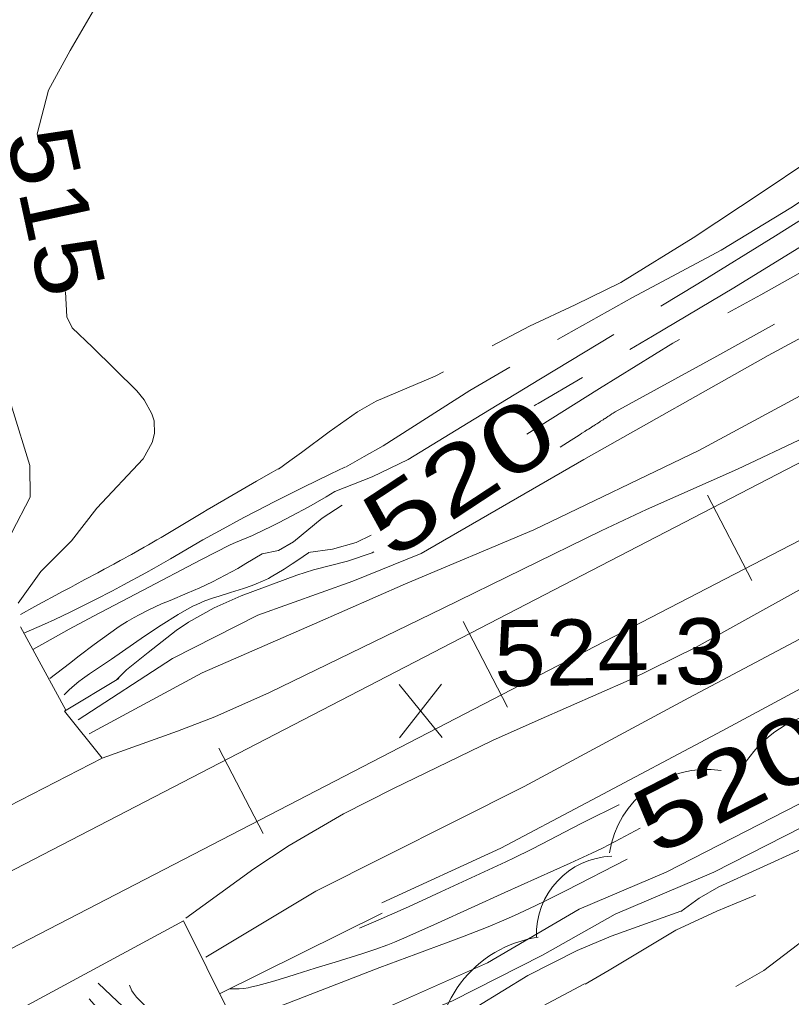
# Model space of a CAD drawing. Extents: x 2361284 to 2366480, y 6976556 to 6985346.
# Drawn here: x 2364027 to 2364083.1, y 6978587.5 to 6978658.6 of the extents above; entities that cross this region are included whole.
import ezdxf
from ezdxf.enums import TextEntityAlignment as Align

# ---------------------------------------------------------------- set-up
doc = ezdxf.new("R2010")
doc.units = 0
doc.header["$LTSCALE"] = 1.9
for name, color, linetype, lineweight in [('12', 7, 'Continuous', 13), ('13', 7, 'Continuous', 13), ('16', 7, 'Continuous', 13), ('20', 7, 'Continuous', 13), ('22', 7, 'Continuous', 13), ('29', 7, 'Continuous', 13), ('8', 7, 'Continuous', 13)]:
    doc.layers.add(name, color=color, linetype=linetype, lineweight=lineweight)

msp = doc.modelspace()

# ---------------------------------------------------------------- linework, layer by layer
at = {"layer": '12'}
for p, q in [((2364057.668, 6978606.373), (2364054.551, 6978610.224)), ((2364054.588, 6978606.344), (2364057.631, 6978610.253))]:
    msp.add_line(p, q, dxfattribs=at)
for points in [[(2363994.772, 6978655.386), (2363998.912, 6978656.515), (2364005.342, 6978658.596), (2364013.176, 6978660.491), (2364020.796, 6978662.522), (2364026.973, 6978663.851), (2364030.753, 6978663.877), (2364032.68, 6978663.175), (2364033.366, 6978662.542), (2364033.351, 6978660.992), (2364030.655, 6978656.297), (2364029.062, 6978653.432), (2364028.253, 6978650.253), (2364028.369, 6978649.604)], [(2364030.312, 6978638.762), (2364030.41, 6978636.957), (2364030.797, 6978636.156), (2364032.27, 6978634.75), (2364035.482, 6978631.572), (2364036.029, 6978630.906), (2364036.572, 6978629.904), (2364036.742, 6978629.393), (2364036.773, 6978628.464), (2364036.605, 6978627.817), (2364035.939, 6978626.625), (2364032.572, 6978623.033), (2364030.734, 6978620.665), (2364028.525, 6978618.444), (2364026.877, 6978616.128)], [(2364047.973, 6978619.799), (2364047.187, 6978619.252), (2364046.789, 6978618.988), (2364046.185, 6978618.603), (2364045.261, 6978618.053), (2364045.047, 6978617.935), (2364044.611, 6978617.721), (2364044.163, 6978617.529), (2364043.86, 6978617.412), (2364043.244, 6978617.198), (2364042.306, 6978616.905), (2364041.471, 6978616.65), (2364041.057, 6978616.515), (2364040.443, 6978616.295), (2364039.844, 6978616.045), (2364039.552, 6978615.906), (2364039.123, 6978615.674), (2364038.497, 6978615.301), (2364037.265, 6978614.528), (2364036.051, 6978613.725), (2364033.646, 6978612.072), (2364032.052, 6978611), (2364031.534, 6978610.628), (2364031.28, 6978610.434), (2364030.789, 6978610.024), (2364030.552, 6978609.806), (2364030.211, 6978609.459)], [(2364042.245, 6978588.103), (2364042.918, 6978588.1), (2364043.254, 6978588.121), (2364043.588, 6978588.17), (2364043.754, 6978588.207), (2364044.287, 6978588.345), (2364045.341, 6978588.635), (2364046.385, 6978588.94), (2364047.077, 6978589.152), (2364048.46, 6978589.592), (2364049.905, 6978590.047), (2364051.832, 6978590.646), (2364052.788, 6978590.964), (2364053.735, 6978591.306), (2364054.204, 6978591.49), (2364054.9, 6978591.783), (2364057.349, 6978592.877), (2364062.23, 6978595.093), (2364066.973, 6978597.228), (2364068.546, 6978597.957), (2364069.329, 6978598.331), (2364070.252, 6978598.796), (2364072.076, 6978599.767)], [(2364032.021, 6978587.366), (2364034.943, 6978584.053), (2364036.901, 6978582.181), (2364037.77, 6978581.5), (2364039.609, 6978580.277), (2364041.028, 6978579.45), (2364043.991, 6978578.028), (2364045.984, 6978577.311), (2364047.007, 6978577.121), (2364048.012, 6978577.112), (2364048.498, 6978577.191), (2364050.21, 6978577.757), (2364051.325, 6978578.289), (2364053.466, 6978579.588), (2364057.817, 6978582.72), (2364062.68, 6978585.617), (2364068.023, 6978588.458)]]:
    msp.add_lwpolyline(points, dxfattribs=at)
at = {"layer": '13'}
for points in [[(2364316.907, 6978749.303), (2364313.473, 6978747.58), (2364304.173, 6978743.362), (2364291.676, 6978737.742), (2364273.995, 6978728.114), (2364260.412, 6978721.104), (2364242.99, 6978711.738), (2364226.685, 6978703.713), (2364208.352, 6978694.457), (2364190.207, 6978685.475), (2364168.479, 6978674.628), (2364150.769, 6978665.128), (2364132.758, 6978655.598), (2364116.035, 6978647.397), (2364101.248, 6978639.726), (2364087.697, 6978633.368), (2364076.324, 6978627.239), (2364064.329, 6978621.474), (2364055.005, 6978617.546), (2364048.402, 6978614.643), (2364040.227, 6978611.065), (2364032.027, 6978606.637)], [(2364320.846, 6978741.031), (2364317.59, 6978739.54), (2364310.146, 6978735.718), (2364301.969, 6978731.13), (2364295.123, 6978727.505), (2364285.873, 6978722.206), (2364276.399, 6978717.277), (2364262.941, 6978709.688), (2364252.425, 6978703.897), (2364240.292, 6978696.902), (2364227.251, 6978690.538), (2364214.992, 6978683.981), (2364202.477, 6978677.171), (2364186.695, 6978668.74), (2364170.8, 6978660.879), (2364156.681, 6978653.385), (2364138.204, 6978643.408), (2364121.923, 6978633.953), (2364110.521, 6978627.734), (2364094.521, 6978619.291), (2364075.604, 6978609.261), (2364063.636, 6978602.807), (2364048.497, 6978595.203), (2364040.513, 6978590.407)], [(2364271.539, 6978729.88), (2364252.804, 6978721.862), (2364234.916, 6978714.261), (2364211.606, 6978701.559), (2364192.514, 6978691.066), (2364173.944, 6978680.48), (2364159.698, 6978673.554), (2364139.756, 6978664.253), (2364125.053, 6978657.144), (2364118.707, 6978653.514), (2364104.067, 6978646.083), (2364092.095, 6978639.919), (2364081.369, 6978634.147), (2364067.98, 6978626.579), (2364056.145, 6978619.746), (2364051.183, 6978617.739), (2364044.277, 6978615.273), (2364038.087, 6978612.114), (2364031.238, 6978607.659)], [(2364301.264, 6978725.323), (2364290.21, 6978719.437), (2364278.454, 6978712.585), (2364264.992, 6978705.397), (2364245.94, 6978695.915), (2364230.683, 6978687.12), (2364211.127, 6978677.274), (2364191.552, 6978667.116), (2364174.308, 6978657.983), (2364160.441, 6978650.12), (2364138.84, 6978638.584), (2364124.005, 6978630.643), (2364117.793, 6978627.583), (2364100.712, 6978619.27), (2364088.197, 6978612.321), (2364078.027, 6978606.854), (2364068.178, 6978601.63), (2364061.939, 6978598.331), (2364053.285, 6978594.358)], [(2364025.43, 6978612.634), (2364024.426, 6978613.035), (2364020.236, 6978615.195), (2364019.942, 6978616.582), (2364022.573, 6978618.647), (2364026.408, 6978621.264), (2364027.744, 6978623.847), (2364027.712, 6978626.136), (2364026.422, 6978630.315), (2364025.312, 6978634.484), (2364024.307, 6978639.265), (2364022.685, 6978645.78), (2364020.785, 6978649.992), (2364018.382, 6978655.58), (2364017.091, 6978656.667), (2364013.497, 6978657.214), (2364007.658, 6978656.948), (2364001.569, 6978654.69), (2363998.542, 6978653.341)], [(2364128.756, 6978651.649), (2364127.023, 6978650.923), (2364121.043, 6978648.145), (2364118.102, 6978646.657), (2364108.162, 6978641.352), (2364099.355, 6978636.728), (2364094.254, 6978633.892), (2364087.5, 6978630.023), (2364084.066, 6978628.193), (2364079.15, 6978625.868), (2364072.514, 6978622.938), (2364069.23, 6978621.401), (2364057.753, 6978615.772), (2364045.141, 6978609.641), (2364041.156, 6978607.882), (2364038.449, 6978606.828), (2364032.964, 6978604.875)], [(2364042.263, 6978586.203), (2364043.908, 6978584.609), (2364047.058, 6978584.569), (2364053.349, 6978586.588), (2364060.968, 6978589.991), (2364067.641, 6978593.895), (2364073.966, 6978596.585), (2364085.53, 6978602.525), (2364100.286, 6978610.396), (2364109.839, 6978615.367), (2364122.301, 6978621.526), (2364134.064, 6978627.578), (2364142.174, 6978631.826), (2364160.898, 6978639.943), (2364175.49, 6978647.282)], [(2364132.51, 6978643.754), (2364129.975, 6978641.846), (2364128.617, 6978641.037), (2364118.094, 6978635.866), (2364110.581, 6978631.956), (2364099.946, 6978626.123), (2364087.183, 6978619.062), (2364076.129, 6978612.946), (2364071.277, 6978610.53), (2364064.642, 6978607.635), (2364061.344, 6978606.145), (2364054.101, 6978602.645), (2364050.514, 6978600.812), (2364046.548, 6978598.514), (2364043.999, 6978596.829), (2364039.046, 6978593.223)], [(2364070.258, 6978630.052), (2364070.111, 6978629.954), (2364070.013, 6978629.889), (2364069.882, 6978629.803), (2364069.816, 6978629.759), (2364069.718, 6978629.695), (2364069.587, 6978629.609), (2364069.521, 6978629.566), (2364069.455, 6978629.523), (2364069.367, 6978629.466), (2364069.324, 6978629.438), (2364069.192, 6978629.352), (2364069.104, 6978629.296), (2364068.987, 6978629.22), (2364068.928, 6978629.182), (2364068.829, 6978629.119), (2364068.697, 6978629.034), (2364068.631, 6978628.992), (2364068.433, 6978628.865), (2364068.3, 6978628.781), (2364068.212, 6978628.725), (2364068.094, 6978628.65), (2364068.035, 6978628.613), (2364067.837, 6978628.487), (2364067.704, 6978628.403), (2364067.438, 6978628.235), (2364067.04, 6978627.985), (2364066.508, 6978627.65), (2364066.242, 6978627.483)], [(2364040.349, 6978584.585), (2364041.366, 6978583.823), (2364044.159, 6978583.48), (2364051.251, 6978584.218), (2364058.424, 6978587.217), (2364064.973, 6978590.539), (2364070.255, 6978593.529), (2364077.415, 6978596.588), (2364087.737, 6978601.836), (2364093.655, 6978605.152), (2364106.768, 6978611.257), (2364120.233, 6978618.106), (2364131.446, 6978624.173), (2364138.156, 6978627.337)], [(2364027.045, 6978615.32), (2364028.076, 6978615.88), (2364030.139, 6978616.999), (2364030.664, 6978617.282), (2364031.014, 6978617.47), (2364031.716, 6978617.845), (2364032.652, 6978618.343), (2364033.12, 6978618.593), (2364033.82, 6978618.971), (2364034.285, 6978619.224), (2364034.518, 6978619.352), (2364034.866, 6978619.544), (2364035.098, 6978619.674), (2364035.562, 6978619.936), (2364036.023, 6978620.2), (2364036.33, 6978620.378), (2364036.943, 6978620.737), (2364037.248, 6978620.918), (2364037.858, 6978621.281), (2364039.076, 6978622.009), (2364039.686, 6978622.373), (2364040.296, 6978622.735), (2364040.602, 6978622.915), (2364041.062, 6978623.183), (2364043.152, 6978624.396), (2364044.197, 6978625.002), (2364045.243, 6978625.606), (2364045.766, 6978625.908)], [(2364027.278, 6978613.962), (2364028.785, 6978614.61), (2364029.532, 6978614.947), (2364030.643, 6978615.474), (2364032.493, 6978616.401), (2364033.717, 6978617.034), (2364034.53, 6978617.463), (2364036.147, 6978618.336), (2364036.745, 6978618.668), (2364037.931, 6978619.35), (2364040.295, 6978620.729), (2364041.489, 6978621.397), (2364043.27, 6978622.353), (2364044.164, 6978622.823), (2364045.511, 6978623.519), (2364047.542, 6978624.541), (2364049.586, 6978625.536), (2364050.614, 6978626.024)], [(2364049.881, 6978624.247), (2364049.255, 6978623.87), (2364047.988, 6978623.143), (2364046.703, 6978622.449), (2364045.838, 6978622.002), (2364045.258, 6978621.711), (2364044.091, 6978621.142), (2364043.891, 6978621.05), (2364043.484, 6978620.88), (2364042.667, 6978620.55), (2364042.268, 6978620.365), (2364040.142, 6978619.278), (2364035.91, 6978617.064), (2364032.349, 6978615.189), (2364030.577, 6978614.235), (2364028.815, 6978613.258), (2364027.939, 6978612.758)], [(2364044.595, 6978619.727), (2364043.417, 6978619.009), (2364042.82, 6978618.663), (2364041.914, 6978618.165), (2364040.993, 6978617.693), (2364040.526, 6978617.468), (2364040.068, 6978617.257), (2364039.142, 6978616.858), (2364037.903, 6978616.339), (2364037.287, 6978616.073), (2364036.373, 6978615.648), (2364035.66, 6978615.289), (2364035.308, 6978615.101), (2364034.788, 6978614.806), (2364034.282, 6978614.486), (2364034.036, 6978614.316), (2364032.393, 6978613.118), (2364031.311, 6978612.305), (2364030.594, 6978611.758), (2364029.169, 6978610.65)], [(2364052.723, 6978619.874), (2364052.583, 6978619.803), (2364050.787, 6978619.181), (2364048.321, 6978618.552), (2364047.108, 6978618.171), (2364043.076, 6978616.663), (2364041.115, 6978615.79), (2364039.236, 6978614.755), (2364038.337, 6978614.157), (2364036.313, 6978612.538), (2364034.746, 6978611.283), (2364034.021, 6978610.556)], [(2364070.549, 6978601.473), (2364070.519, 6978601.462), (2364069.595, 6978601.025), (2364068.983, 6978600.725), (2364067.767, 6978600.108), (2364066.557, 6978599.478), (2364064.945, 6978598.636), (2364064.135, 6978598.222), (2364062.914, 6978597.616), (2364062.298, 6978597.324), (2364057.591, 6978595.14), (2364055.228, 6978594.068), (2364052.855, 6978593.017), (2364051.663, 6978592.503)], [(2364042.12, 6978586.492), (2364042.517, 6978586.389), (2364042.717, 6978586.352), (2364043.017, 6978586.319), (2364043.314, 6978586.32), (2364043.462, 6978586.334), (2364044.061, 6978586.424), (2364044.361, 6978586.477), (2364044.811, 6978586.568), (2364045.481, 6978586.732), (2364046.141, 6978586.936), (2364046.465, 6978587.053), (2364053.15, 6978589.647), (2364055.774, 6978590.626), (2364058.109, 6978591.489), (2364059.274, 6978591.929), (2364061.013, 6978592.612), (2364062.166, 6978593.095), (2364062.928, 6978593.431), (2364064.439, 6978594.132), (2364065.189, 6978594.495), (2364066.681, 6978595.239), (2364071.127, 6978597.528)], [(2364032.68, 6978588.512), (2364034.074, 6978587.165), (2364037.009, 6978584.455), (2364038.562, 6978583.147), (2364039.075, 6978582.773), (2364040.179, 6978582.175), (2364041.358, 6978581.735), (2364043.802, 6978581.126), (2364046.605, 6978580.685), (2364048.02, 6978580.686), (2364049.387, 6978580.93), (2364050.04, 6978581.166), (2364052.289, 6978582.224), (2364056.629, 6978584.62), (2364063.897, 6978589.069), (2364067.494, 6978590.875), (2364069.956, 6978591.928), (2364075.022, 6978593.745)], [(2364040.349, 6978584.585), (2364040.167, 6978584.543), (2364040.045, 6978584.524), (2364039.802, 6978584.51), (2364039.681, 6978584.514), (2364039.438, 6978584.542), (2364039.195, 6978584.597), (2364039.033, 6978584.647), (2364038.709, 6978584.778), (2364038.346, 6978584.97), (2364038.104, 6978585.121), (2364037.942, 6978585.231), (2364037.621, 6978585.471), (2364037.38, 6978585.666), (2364036.899, 6978586.089), (2364036.42, 6978586.543), (2364035.471, 6978587.488), (2364035.383, 6978587.582), (2364035.241, 6978587.771), (2364035.133, 6978587.962), (2364034.962, 6978588.364)]]:
    msp.add_lwpolyline(points, dxfattribs=at)
at = {"layer": '16'}
for centre, radius, start, end in [((2364086.849, 6978599.843), 8.546, 64.33074, 154.33074), ((2364076.878, 6978596.917), 7.125, 81.39934, 171.39934), ((2364070.216, 6978592.049), 5.694, 92.05883, 182.05883), ((2364065.851, 6978583.383), 8.546, 98.1192, 188.1192)]:
    msp.add_arc(centre, radius, start, end, dxfattribs=at)
at = {"layer": '20'}
for points in [[(2364096.899, 6978653.166), (2364094.615, 6978651.485), (2364087.523, 6978646.386), (2364081.906, 6978642.842), (2364076.248, 6978639.359), (2364073.565, 6978637.733)], [(2364066.068, 6978635.292), (2364071.509, 6978638.363), (2364074.731, 6978640.074), (2364077.955, 6978641.805), (2364083.007, 6978644.873), (2364087.937, 6978648.12), (2364090.102, 6978649.621)], [(2364094.943, 6978649.597), (2364092.032, 6978647.579), (2364084.738, 6978642.659), (2364078.872, 6978639.063), (2364072.956, 6978635.537), (2364071.325, 6978634.582)], [(2364061.302, 6978634.836), (2364064.018, 6978636.272), (2364067.354, 6978637.824), (2364070.658, 6978639.455), (2364075.917, 6978642.696), (2364081.065, 6978646.115), (2364084.096, 6978648.154), (2364085.378, 6978649.026)], [(2364081.818, 6978636.411), (2364077.639, 6978634.092), (2364070.258, 6978630.052)], [(2364070.144, 6978635.66), (2364064.815, 6978632.441), (2364060.012, 6978629.515), (2364055.199, 6978626.588), (2364052.591, 6978625.313), (2364049.881, 6978624.247)], [(2364050.644, 6978626.014), (2364052.017, 6978626.788), (2364053.379, 6978627.581), (2364056.531, 6978629.592), (2364059.692, 6978631.592), (2364062.606, 6978633.289)], [(2364045.786, 6978625.868), (2364046.609, 6978626.486), (2364047.444, 6978627.094), (2364049.469, 6978628.594), (2364051.526, 6978630.044), (2364052.879, 6978630.807), (2364057.172, 6978632.638), (2364057.769, 6978632.954)], [(2364067.874, 6978632.55), (2364064.652, 6978630.659), (2364064.502, 6978630.567), (2364064.353, 6978630.486)], [(2364050.4, 6978623.252), (2364048.949, 6978622.318), (2364046.885, 6978620.599), (2364045.792, 6978619.968), (2364044.595, 6978619.727)], [(2364075.012, 6978593.715), (2364076.363, 6978594.678), (2364077.785, 6978595.521), (2364083.741, 6978598.228), (2364087.535, 6978599.904)], [(2364079.025, 6978588.263), (2364081.054, 6978589.422), (2364083.507, 6978591.285), (2364084.717, 6978592.277), (2364086.059, 6978593.19), (2364087.651, 6978594.025), (2364090.093, 6978594.918), (2364091.33, 6978595.16), (2364092.569, 6978595.262), (2364093.46, 6978595.22), (2364094.802, 6978594.963), (2364096.107, 6978594.485), (2364096.408, 6978594.338), (2364096.71, 6978594.181)]]:
    msp.add_lwpolyline(points, dxfattribs=at)
at = {"layer": '22'}
for points in [[(2364102.282, 6978651.878), (2364095.414, 6978647.421), (2364087.193, 6978642.133), (2364080.837, 6978638.552), (2364078.43, 6978637.229)], [(2364074.927, 6978635.296), (2364074.449, 6978635.031), (2364069.121, 6978631.741), (2364063.833, 6978628.411)], [(2364052.521, 6978621.072), (2364051.436, 6978620.542), (2364049.711, 6978620.065), (2364047.943, 6978619.809)], [(2364068.063, 6978588.448), (2364068.938, 6978588.957), (2364069.803, 6978589.465), (2364072.23, 6978590.918), (2364074.665, 6978592.361), (2364077.642, 6978593.74), (2364080.452, 6978594.916)]]:
    msp.add_lwpolyline(points, dxfattribs=at)
at = {"layer": '29'}
for p, q in [((2364076.964, 6978623.995), (2364080.185, 6978617.775)), ((2364059.212, 6978614.795), (2364062.431, 6978608.576)), ((2364041.449, 6978605.595), (2364044.668, 6978599.386))]:
    msp.add_line(p, q, dxfattribs=at)
for points in [[(2363926.674, 6978544.462), (2363964.107, 6978564.229), (2364001.623, 6978583.856), (2364042.853, 6978605.198), (2364084.062, 6978626.542), (2364128.694, 6978649.718), (2364173.346, 6978672.904), (2364214.057, 6978694.031), (2364254.768, 6978715.12), (2364294.894, 6978735.833), (2364335.019, 6978756.535), (2364356.186, 6978767.468), (2364377.374, 6978778.399), (2364394.91, 6978787.357), (2364412.486, 6978796.234)], [(2363929.006, 6978540.034), (2363966.429, 6978559.8), (2364003.925, 6978579.417), (2364045.145, 6978600.751), (2364086.354, 6978622.094), (2364130.996, 6978645.279), (2364175.648, 6978668.465), (2364216.349, 6978689.584), (2364257.061, 6978710.672), (2364297.185, 6978731.384), (2364337.311, 6978752.087), (2364358.478, 6978763.02), (2364379.656, 6978773.951), (2364397.172, 6978782.897), (2364414.739, 6978791.766)]]:
    msp.add_lwpolyline(points, dxfattribs=at)
at = {"layer": '8'}
for p, q in [((2364030.331, 6978608.351), (2364027.033, 6978614.419)), ((2364053.312, 6978593.588), (2364041.509, 6978587.736))]:
    msp.add_line(p, q, dxfattribs=at)
for points in [[(2363970.95, 6978579.764), (2363982.706, 6978585.567), (2363985.464, 6978580.452), (2364032.964, 6978604.875), (2364030.222, 6978608.28), (2364034.17, 6978610.647)], [(2364042.263, 6978586.203), (2364038.888, 6978593.051), (2363992.026, 6978567.725), (2363995.657, 6978561.238)]]:
    msp.add_lwpolyline(points, dxfattribs=at)

# ---------------------------------------------------------------- texts
at = {"layer": '12'}
for s, rotation, width, p in [(' 515 ', 282.237, 1.15, (2364027.291, 6978644.123)), (' 520 ', 33.364, 1.4, (2364060.244, 6978623.333))]:
    msp.add_text(s, height=4.8, rotation=rotation, dxfattribs=dict(at, width=width)).set_placement(p, align=Align.CENTER)
at = {"layer": '12', "width": 1.05}
msp.add_text('524.3', height=4.799, rotation=0.545, dxfattribs=at).set_placement((2364061.477, 6978610.097))
at = {"layer": '13', "width": 1.35}
msp.add_text(' 520 ', height=4.8, rotation=27.168, dxfattribs=at).set_placement((2364079.618, 6978600.994), align=Align.CENTER)

doc.saveas('drawing.dxf')
